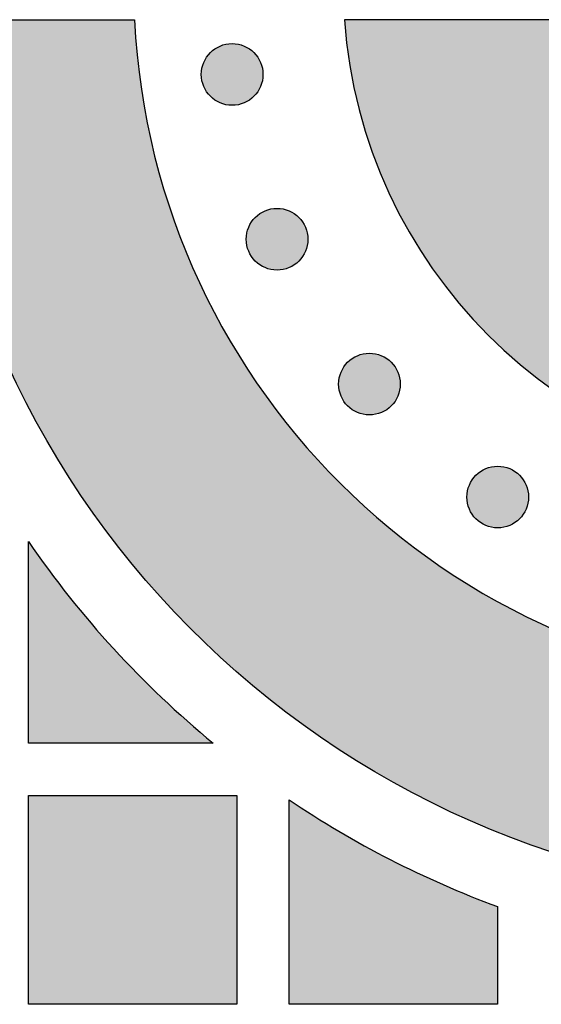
# Model space of a CAD drawing. Header units: millimetres. Extents: x -3873 to -97, y 912 to 4165.
# Tile 236 of 656: x -3058 to -3028, y 1399 to 1455. Entities that reach past the tile are written whole.
import ezdxf

# ---------------------------------------------------------------- set-up
doc = ezdxf.new("R2010")
doc.units = ezdxf.units.MM
doc.layers.add('pattern', color=7, linetype='Continuous', true_color=0x000000)

msp = doc.modelspace()

# ---------------------------------------------------------------- hatches: boundary and pattern name
at = {"layer": 'pattern'}
for points in [[(-3051.084, 1455.273), (-3051.032, 1454.398), (-3050.959, 1453.518), (-3050.867, 1452.632), (-3050.754, 1451.742), (-3050.62, 1450.847), (-3050.465, 1449.948), (-3050.289, 1449.047), (-3050.091, 1448.144), (-3049.87, 1447.239), (-3049.627, 1446.334), (-3049.362, 1445.428), (-3049.073, 1444.524), (-3048.762, 1443.621), (-3048.427, 1442.721), (-3048.069, 1441.825), (-3047.688, 1440.932), (-3047.284, 1440.045), (-3046.856, 1439.164), (-3046.406, 1438.29), (-3045.932, 1437.423), (-3045.435, 1436.566), (-3044.916, 1435.718), (-3044.375, 1434.88), (-3043.811, 1434.054), (-3043.226, 1433.239), (-3042.619, 1432.438), (-3041.991, 1431.651), (-3041.344, 1430.878), (-3040.676, 1430.121), (-3039.989, 1429.38), (-3039.283, 1428.656), (-3038.559, 1427.95), (-3037.817, 1427.262), (-3037.059, 1426.593), (-3036.285, 1425.943), (-3035.496, 1425.314), (-3034.692, 1424.705), (-3033.875, 1424.117), (-3033.044, 1423.551), (-3032.202, 1423.007), (-3031.349, 1422.485), (-3030.485, 1421.985), (-3029.613, 1421.509), (-3028.731, 1421.055), (-3027.843, 1420.625), (-3026.947, 1420.218), (-3026.046, 1419.835), (-3025.14, 1419.475), (-3024.23, 1419.139), (-3023.316, 1418.826), (-3022.401, 1418.536), (-3021.484, 1418.27), (-3020.566, 1418.027), (-3019.649, 1417.806), (-3018.733, 1417.608), (-3017.818, 1417.433), (-3016.906, 1417.28), (-3015.997, 1417.148), (-3015.092, 1417.038), (-3014.192, 1416.949), (-3013.297, 1416.88), (-3012.407, 1416.832), (-3011.525, 1416.803), (-3010.649, 1416.794), (-3009.773, 1416.803), (-3008.89, 1416.832), (-3008.001, 1416.881), (-3007.106, 1416.949), (-3006.205, 1417.039), (-3005.301, 1417.149), (-3004.392, 1417.281), (-3003.48, 1417.434), (-3002.565, 1417.61), (-3001.649, 1417.808), (-3000.731, 1418.028), (-2999.814, 1418.272), (-2998.897, 1418.538), (-2997.982, 1418.828), (-2997.068, 1419.141), (-2996.158, 1419.477), (-2995.252, 1419.837), (-2994.351, 1420.221), (-2993.456, 1420.628), (-2992.567, 1421.058), (-2991.686, 1421.512), (-2990.813, 1421.988), (-2989.949, 1422.488), (-2989.096, 1423.01), (-2988.254, 1423.554), (-2987.424, 1424.121), (-2986.607, 1424.709), (-2985.803, 1425.318), (-2985.014, 1425.947), (-2984.24, 1426.597), (-2983.482, 1427.266), (-2982.741, 1427.954), (-2982.017, 1428.661), (-2981.311, 1429.385), (-2980.624, 1430.126), (-2979.956, 1430.883), (-2979.308, 1431.656), (-2978.681, 1432.443), (-2978.074, 1433.245), (-2977.489, 1434.059), (-2976.926, 1434.885), (-2976.384, 1435.723), (-2975.865, 1436.571), (-2975.369, 1437.429), (-2974.895, 1438.296), (-2974.445, 1439.17), (-2974.017, 1440.051), (-2973.613, 1440.938), (-2973.232, 1441.831), (-2972.875, 1442.727), (-2972.54, 1443.628), (-2972.229, 1444.53), (-2971.941, 1445.435), (-2971.675, 1446.34), (-2971.432, 1447.245), (-2971.212, 1448.15), (-2971.014, 1449.054), (-2970.838, 1449.955), (-2970.683, 1450.853), (-2970.549, 1451.748), (-2970.437, 1452.639), (-2970.344, 1453.524), (-2970.272, 1454.405), (-2970.219, 1455.279), (-2958.208, 1455.28), (-2958.264, 1454.139), (-2958.345, 1452.99), (-2958.453, 1451.833), (-2958.587, 1450.67), (-2958.749, 1449.5), (-2958.939, 1448.326), (-2959.157, 1447.147), (-2959.403, 1445.966), (-2959.679, 1444.782), (-2959.984, 1443.597), (-2960.319, 1442.411), (-2960.684, 1441.227), (-2961.08, 1440.044), (-2961.505, 1438.865), (-2961.962, 1437.689), (-2962.449, 1436.519), (-2962.967, 1435.356), (-2963.515, 1434.2), (-2964.095, 1433.053), (-2964.704, 1431.916), (-2965.344, 1430.79), (-2966.013, 1429.676), (-2966.713, 1428.576), (-2967.441, 1427.491), (-2968.198, 1426.421), (-2968.983, 1425.368), (-2969.796, 1424.334), (-2970.637, 1423.318), (-2971.503, 1422.323), (-2972.395, 1421.349), (-2973.312, 1420.397), (-2974.253, 1419.468), (-2975.216, 1418.563), (-2976.203, 1417.683), (-2977.21, 1416.829), (-2978.237, 1416.001), (-2979.284, 1415.2), (-2980.349, 1414.427), (-2981.43, 1413.682), (-2982.528, 1412.966), (-2983.64, 1412.279), (-2984.766, 1411.622), (-2985.904, 1410.995), (-2987.054, 1410.399), (-2988.213, 1409.833), (-2989.381, 1409.298), (-2990.557, 1408.793), (-2991.739, 1408.32), (-2992.927, 1407.878), (-2994.119, 1407.466), (-2995.314, 1407.085), (-2996.511, 1406.735), (-2997.708, 1406.415), (-2998.905, 1406.125), (-3000.101, 1405.865), (-3001.295, 1405.635), (-3002.485, 1405.433), (-3003.671, 1405.26), (-3004.852, 1405.115), (-3006.026, 1404.998), (-3007.194, 1404.908), (-3008.354, 1404.844), (-3009.506, 1404.806), (-3010.648, 1404.794), (-3011.79, 1404.806), (-3012.941, 1404.844), (-3014.101, 1404.907), (-3015.269, 1404.997), (-3016.444, 1405.114), (-3017.625, 1405.259), (-3018.811, 1405.432), (-3020.001, 1405.633), (-3021.195, 1405.864), (-3022.39, 1406.123), (-3023.588, 1406.413), (-3024.785, 1406.733), (-3025.982, 1407.083), (-3027.177, 1407.463), (-3028.369, 1407.875), (-3029.557, 1408.317), (-3030.739, 1408.79), (-3031.915, 1409.294), (-3033.083, 1409.829), (-3034.243, 1410.395), (-3035.392, 1410.991), (-3036.531, 1411.618), (-3037.657, 1412.275), (-3038.769, 1412.961), (-3039.867, 1413.677), (-3040.948, 1414.422), (-3042.013, 1415.195), (-3043.06, 1415.995), (-3044.088, 1416.823), (-3045.095, 1417.677), (-3046.081, 1418.557), (-3047.045, 1419.462), (-3047.986, 1420.391), (-3048.903, 1421.343), (-3049.795, 1422.317), (-3050.662, 1423.312), (-3051.502, 1424.327), (-3052.315, 1425.361), (-3053.101, 1426.414), (-3053.858, 1427.483), (-3054.587, 1428.569), (-3055.286, 1429.669), (-3055.956, 1430.782), (-3056.596, 1431.908), (-3057.206, 1433.045), (-3057.785, 1434.192), (-3058.334, 1435.348), (-3058.852, 1436.511), (-3059.339, 1437.681), (-3059.796, 1438.857), (-3060.222, 1440.036), (-3060.617, 1441.219), (-3060.983, 1442.403), (-3061.318, 1443.588), (-3061.623, 1444.773), (-3061.899, 1445.957), (-3062.146, 1447.139), (-3062.364, 1448.318), (-3062.554, 1449.492), (-3062.716, 1450.661), (-3062.85, 1451.825), (-3062.958, 1452.981), (-3063.04, 1454.131), (-3063.096, 1455.272)], [(-3012.586, 1443.595), (-3012.842, 1443.635), (-3013.099, 1443.68), (-3013.356, 1443.73), (-3013.613, 1443.785), (-3013.871, 1443.846), (-3014.13, 1443.912), (-3014.388, 1443.983), (-3014.646, 1444.059), (-3014.903, 1444.141), (-3015.161, 1444.228), (-3015.417, 1444.321), (-3015.673, 1444.419), (-3015.928, 1444.523), (-3016.182, 1444.633), (-3016.434, 1444.747), (-3016.685, 1444.868), (-3016.935, 1444.993), (-3017.182, 1445.124), (-3017.428, 1445.261), (-3017.671, 1445.403), (-3017.912, 1445.55), (-3018.151, 1445.702), (-3018.387, 1445.86), (-3018.62, 1446.023), (-3018.85, 1446.191), (-3019.077, 1446.363), (-3019.3, 1446.541), (-3019.52, 1446.723), (-3019.737, 1446.911), (-3019.949, 1447.102), (-3020.158, 1447.298), (-3020.363, 1447.499), (-3020.563, 1447.703), (-3020.759, 1447.912), (-3020.951, 1448.125), (-3021.138, 1448.341), (-3021.321, 1448.561), (-3021.498, 1448.785), (-3021.671, 1449.011), (-3021.839, 1449.241), (-3022.002, 1449.474), (-3022.16, 1449.71), (-3022.312, 1449.949), (-3022.459, 1450.19), (-3022.601, 1450.433), (-3022.738, 1450.679), (-3022.869, 1450.926), (-3022.995, 1451.176), (-3023.115, 1451.427), (-3023.23, 1451.679), (-3023.339, 1451.933), (-3023.443, 1452.188), (-3023.541, 1452.444), (-3023.634, 1452.7), (-3023.721, 1452.958), (-3023.803, 1453.215), (-3023.88, 1453.473), (-3023.951, 1453.731), (-3024.017, 1453.99), (-3024.077, 1454.248), (-3024.133, 1454.505), (-3024.183, 1454.762), (-3024.228, 1455.019), (-3024.268, 1455.275), (-3038.999, 1455.273), (-3038.952, 1454.69), (-3038.892, 1454.102), (-3038.82, 1453.512), (-3038.734, 1452.92), (-3038.636, 1452.325), (-3038.524, 1451.728), (-3038.398, 1451.13), (-3038.259, 1450.531), (-3038.106, 1449.932), (-3037.939, 1449.333), (-3037.758, 1448.734), (-3037.563, 1448.136), (-3037.354, 1447.539), (-3037.13, 1446.945), (-3036.891, 1446.352), (-3036.639, 1445.763), (-3036.372, 1445.177), (-3036.091, 1444.595), (-3035.795, 1444.017), (-3035.485, 1443.444), (-3035.162, 1442.877), (-3034.824, 1442.315), (-3034.472, 1441.76), (-3034.107, 1441.212), (-3033.729, 1440.672), (-3033.337, 1440.139), (-3032.932, 1439.614), (-3032.515, 1439.099), (-3032.085, 1438.593), (-3031.644, 1438.096), (-3031.19, 1437.61), (-3030.726, 1437.134), (-3030.25, 1436.67), (-3029.763, 1436.216), (-3029.267, 1435.775), (-3028.761, 1435.345), (-3028.245, 1434.928), (-3027.721, 1434.523), (-3027.188, 1434.132), (-3026.647, 1433.753), (-3026.099, 1433.388), (-3025.544, 1433.037), (-3024.982, 1432.699), (-3024.415, 1432.376), (-3023.842, 1432.066), (-3023.264, 1431.77), (-3022.682, 1431.489), (-3022.096, 1431.222), (-3021.506, 1430.97), (-3020.914, 1430.732), (-3020.319, 1430.508), (-3019.723, 1430.299), (-3019.125, 1430.103), (-3018.526, 1429.922), (-3017.926, 1429.756), (-3017.327, 1429.603), (-3016.728, 1429.464), (-3016.13, 1429.338), (-3015.534, 1429.227), (-3014.939, 1429.128), (-3014.346, 1429.043), (-3013.756, 1428.971), (-3013.169, 1428.911), (-3012.585, 1428.864)], [(-3046.72, 1450.878), (-3046.692, 1450.85), (-3046.663, 1450.823), (-3046.633, 1450.796), (-3046.602, 1450.77), (-3046.571, 1450.744), (-3046.538, 1450.719), (-3046.505, 1450.694), (-3046.471, 1450.67), (-3046.436, 1450.647), (-3046.4, 1450.624), (-3046.364, 1450.602), (-3046.326, 1450.581), (-3046.288, 1450.56), (-3046.25, 1450.541), (-3046.21, 1450.522), (-3046.17, 1450.504), (-3046.129, 1450.487), (-3046.088, 1450.471), (-3046.046, 1450.456), (-3046.004, 1450.442), (-3045.961, 1450.428), (-3045.917, 1450.416), (-3045.873, 1450.405), (-3045.829, 1450.396), (-3045.784, 1450.387), (-3045.739, 1450.379), (-3045.694, 1450.373), (-3045.649, 1450.367), (-3045.603, 1450.363), (-3045.557, 1450.36), (-3045.511, 1450.359), (-3045.465, 1450.358), (-3045.419, 1450.359), (-3045.374, 1450.36), (-3045.328, 1450.363), (-3045.282, 1450.367), (-3045.237, 1450.373), (-3045.191, 1450.379), (-3045.146, 1450.387), (-3045.102, 1450.396), (-3045.057, 1450.406), (-3045.014, 1450.417), (-3044.97, 1450.429), (-3044.927, 1450.442), (-3044.885, 1450.456), (-3044.843, 1450.471), (-3044.801, 1450.487), (-3044.761, 1450.504), (-3044.721, 1450.522), (-3044.681, 1450.541), (-3044.642, 1450.56), (-3044.604, 1450.581), (-3044.567, 1450.602), (-3044.531, 1450.624), (-3044.495, 1450.647), (-3044.46, 1450.67), (-3044.426, 1450.694), (-3044.393, 1450.719), (-3044.36, 1450.744), (-3044.329, 1450.77), (-3044.298, 1450.796), (-3044.268, 1450.823), (-3044.239, 1450.85), (-3044.211, 1450.878), (-3044.183, 1450.906), (-3044.156, 1450.935), (-3044.129, 1450.965), (-3044.103, 1450.996), (-3044.077, 1451.027), (-3044.052, 1451.06), (-3044.027, 1451.093), (-3044.003, 1451.127), (-3043.98, 1451.162), (-3043.957, 1451.198), (-3043.935, 1451.234), (-3043.914, 1451.271), (-3043.894, 1451.309), (-3043.874, 1451.348), (-3043.855, 1451.388), (-3043.837, 1451.428), (-3043.82, 1451.468), (-3043.804, 1451.51), (-3043.789, 1451.552), (-3043.775, 1451.594), (-3043.762, 1451.637), (-3043.75, 1451.681), (-3043.739, 1451.725), (-3043.729, 1451.769), (-3043.72, 1451.814), (-3043.712, 1451.858), (-3043.706, 1451.904), (-3043.701, 1451.949), (-3043.697, 1451.995), (-3043.694, 1452.041), (-3043.692, 1452.087), (-3043.691, 1452.132), (-3043.692, 1452.178), (-3043.694, 1452.224), (-3043.697, 1452.27), (-3043.701, 1452.316), (-3043.706, 1452.361), (-3043.712, 1452.406), (-3043.72, 1452.451), (-3043.729, 1452.496), (-3043.739, 1452.54), (-3043.75, 1452.584), (-3043.762, 1452.628), (-3043.775, 1452.671), (-3043.789, 1452.713), (-3043.804, 1452.755), (-3043.82, 1452.796), (-3043.837, 1452.837), (-3043.855, 1452.877), (-3043.874, 1452.917), (-3043.894, 1452.955), (-3043.914, 1452.993), (-3043.935, 1453.031), (-3043.957, 1453.067), (-3043.98, 1453.103), (-3044.004, 1453.138), (-3044.028, 1453.172), (-3044.052, 1453.205), (-3044.078, 1453.238), (-3044.103, 1453.269), (-3044.13, 1453.3), (-3044.156, 1453.33), (-3044.183, 1453.359), (-3044.211, 1453.387), (-3044.239, 1453.415), (-3044.268, 1453.442), (-3044.298, 1453.468), (-3044.329, 1453.495), (-3044.36, 1453.52), (-3044.393, 1453.546), (-3044.426, 1453.57), (-3044.46, 1453.594), (-3044.495, 1453.618), (-3044.531, 1453.64), (-3044.567, 1453.662), (-3044.605, 1453.684), (-3044.643, 1453.704), (-3044.681, 1453.724), (-3044.721, 1453.743), (-3044.761, 1453.761), (-3044.802, 1453.778), (-3044.843, 1453.794), (-3044.885, 1453.809), (-3044.927, 1453.823), (-3044.97, 1453.836), (-3045.014, 1453.848), (-3045.058, 1453.859), (-3045.102, 1453.869), (-3045.147, 1453.878), (-3045.192, 1453.885), (-3045.237, 1453.892), (-3045.282, 1453.897), (-3045.328, 1453.901), (-3045.374, 1453.904), (-3045.42, 1453.906), (-3045.466, 1453.907), (-3045.512, 1453.906), (-3045.557, 1453.904), (-3045.603, 1453.901), (-3045.649, 1453.897), (-3045.694, 1453.892), (-3045.74, 1453.885), (-3045.785, 1453.878), (-3045.829, 1453.869), (-3045.873, 1453.859), (-3045.917, 1453.848), (-3045.961, 1453.836), (-3046.004, 1453.823), (-3046.046, 1453.809), (-3046.088, 1453.794), (-3046.13, 1453.778), (-3046.17, 1453.761), (-3046.21, 1453.743), (-3046.25, 1453.724), (-3046.289, 1453.704), (-3046.327, 1453.684), (-3046.364, 1453.662), (-3046.4, 1453.64), (-3046.436, 1453.618), (-3046.471, 1453.594), (-3046.505, 1453.57), (-3046.538, 1453.545), (-3046.571, 1453.52), (-3046.602, 1453.494), (-3046.633, 1453.468), (-3046.663, 1453.441), (-3046.692, 1453.414), (-3046.72, 1453.387), (-3046.748, 1453.359), (-3046.775, 1453.33), (-3046.802, 1453.3), (-3046.828, 1453.269), (-3046.854, 1453.237), (-3046.879, 1453.205), (-3046.903, 1453.172), (-3046.928, 1453.138), (-3046.951, 1453.103), (-3046.974, 1453.067), (-3046.996, 1453.03), (-3047.017, 1452.993), (-3047.037, 1452.955), (-3047.057, 1452.916), (-3047.076, 1452.877), (-3047.094, 1452.837), (-3047.111, 1452.796), (-3047.127, 1452.755), (-3047.142, 1452.713), (-3047.156, 1452.67), (-3047.169, 1452.627), (-3047.181, 1452.584), (-3047.192, 1452.54), (-3047.202, 1452.496), (-3047.211, 1452.451), (-3047.219, 1452.406), (-3047.225, 1452.361), (-3047.23, 1452.315), (-3047.234, 1452.27), (-3047.237, 1452.224), (-3047.239, 1452.178), (-3047.24, 1452.132), (-3047.239, 1452.086), (-3047.237, 1452.04), (-3047.234, 1451.995), (-3047.23, 1451.949), (-3047.225, 1451.903), (-3047.218, 1451.858), (-3047.211, 1451.813), (-3047.202, 1451.769), (-3047.192, 1451.724), (-3047.181, 1451.68), (-3047.169, 1451.637), (-3047.156, 1451.594), (-3047.142, 1451.551), (-3047.127, 1451.51), (-3047.111, 1451.468), (-3047.094, 1451.427), (-3047.076, 1451.387), (-3047.057, 1451.348), (-3047.037, 1451.309), (-3047.017, 1451.271), (-3046.996, 1451.234), (-3046.974, 1451.197), (-3046.951, 1451.162), (-3046.927, 1451.127), (-3046.903, 1451.093), (-3046.879, 1451.059), (-3046.853, 1451.027), (-3046.828, 1450.995), (-3046.801, 1450.965), (-3046.775, 1450.935), (-3046.748, 1450.906)], [(-3044.133, 1441.403), (-3044.105, 1441.375), (-3044.076, 1441.348), (-3044.046, 1441.322), (-3044.015, 1441.295), (-3043.984, 1441.27), (-3043.951, 1441.244), (-3043.918, 1441.22), (-3043.884, 1441.196), (-3043.849, 1441.172), (-3043.813, 1441.149), (-3043.777, 1441.127), (-3043.74, 1441.106), (-3043.702, 1441.086), (-3043.663, 1441.066), (-3043.623, 1441.047), (-3043.583, 1441.029), (-3043.543, 1441.012), (-3043.501, 1440.996), (-3043.459, 1440.981), (-3043.417, 1440.967), (-3043.374, 1440.954), (-3043.33, 1440.942), (-3043.287, 1440.931), (-3043.242, 1440.921), (-3043.198, 1440.912), (-3043.153, 1440.905), (-3043.107, 1440.898), (-3043.062, 1440.893), (-3043.016, 1440.889), (-3042.97, 1440.886), (-3042.925, 1440.884), (-3042.879, 1440.883), (-3042.833, 1440.884), (-3042.787, 1440.886), (-3042.741, 1440.889), (-3042.695, 1440.893), (-3042.65, 1440.898), (-3042.605, 1440.905), (-3042.56, 1440.912), (-3042.515, 1440.921), (-3042.471, 1440.931), (-3042.427, 1440.942), (-3042.383, 1440.954), (-3042.34, 1440.967), (-3042.298, 1440.981), (-3042.256, 1440.996), (-3042.215, 1441.012), (-3042.174, 1441.029), (-3042.134, 1441.047), (-3042.094, 1441.066), (-3042.056, 1441.086), (-3042.018, 1441.106), (-3041.98, 1441.128), (-3041.944, 1441.15), (-3041.908, 1441.172), (-3041.873, 1441.196), (-3041.839, 1441.22), (-3041.806, 1441.244), (-3041.773, 1441.27), (-3041.742, 1441.295), (-3041.711, 1441.322), (-3041.681, 1441.348), (-3041.652, 1441.376), (-3041.624, 1441.403), (-3041.597, 1441.431), (-3041.569, 1441.46), (-3041.543, 1441.49), (-3041.516, 1441.521), (-3041.491, 1441.553), (-3041.465, 1441.585), (-3041.441, 1441.618), (-3041.417, 1441.652), (-3041.393, 1441.687), (-3041.371, 1441.723), (-3041.349, 1441.76), (-3041.327, 1441.797), (-3041.307, 1441.835), (-3041.287, 1441.874), (-3041.268, 1441.913), (-3041.25, 1441.953), (-3041.233, 1441.994), (-3041.217, 1442.035), (-3041.202, 1442.077), (-3041.188, 1442.12), (-3041.175, 1442.163), (-3041.163, 1442.206), (-3041.152, 1442.25), (-3041.142, 1442.294), (-3041.133, 1442.339), (-3041.126, 1442.384), (-3041.119, 1442.429), (-3041.114, 1442.475), (-3041.11, 1442.52), (-3041.107, 1442.566), (-3041.105, 1442.612), (-3041.104, 1442.658), (-3041.105, 1442.704), (-3041.107, 1442.75), (-3041.11, 1442.795), (-3041.114, 1442.841), (-3041.119, 1442.887), (-3041.126, 1442.932), (-3041.133, 1442.977), (-3041.142, 1443.021), (-3041.152, 1443.066), (-3041.163, 1443.11), (-3041.175, 1443.153), (-3041.188, 1443.196), (-3041.202, 1443.239), (-3041.217, 1443.28), (-3041.233, 1443.322), (-3041.25, 1443.363), (-3041.268, 1443.403), (-3041.287, 1443.442), (-3041.307, 1443.481), (-3041.327, 1443.519), (-3041.349, 1443.556), (-3041.371, 1443.593), (-3041.393, 1443.628), (-3041.417, 1443.663), (-3041.441, 1443.697), (-3041.466, 1443.731), (-3041.491, 1443.763), (-3041.517, 1443.795), (-3041.543, 1443.825), (-3041.57, 1443.855), (-3041.597, 1443.884), (-3041.624, 1443.912), (-3041.652, 1443.94), (-3041.681, 1443.967), (-3041.711, 1443.994), (-3041.742, 1444.02), (-3041.774, 1444.046), (-3041.806, 1444.071), (-3041.839, 1444.096), (-3041.874, 1444.12), (-3041.908, 1444.143), (-3041.944, 1444.166), (-3041.981, 1444.188), (-3042.018, 1444.209), (-3042.056, 1444.23), (-3042.095, 1444.249), (-3042.134, 1444.268), (-3042.174, 1444.286), (-3042.215, 1444.303), (-3042.256, 1444.319), (-3042.298, 1444.334), (-3042.341, 1444.348), (-3042.384, 1444.361), (-3042.427, 1444.374), (-3042.471, 1444.384), (-3042.515, 1444.394), (-3042.56, 1444.403), (-3042.605, 1444.411), (-3042.65, 1444.417), (-3042.696, 1444.422), (-3042.741, 1444.427), (-3042.787, 1444.43), (-3042.833, 1444.431), (-3042.879, 1444.432), (-3042.925, 1444.431), (-3042.971, 1444.43), (-3043.017, 1444.427), (-3043.062, 1444.422), (-3043.108, 1444.417), (-3043.153, 1444.411), (-3043.198, 1444.403), (-3043.242, 1444.394), (-3043.287, 1444.384), (-3043.331, 1444.373), (-3043.374, 1444.361), (-3043.417, 1444.348), (-3043.46, 1444.334), (-3043.502, 1444.319), (-3043.543, 1444.303), (-3043.584, 1444.286), (-3043.624, 1444.268), (-3043.663, 1444.249), (-3043.702, 1444.23), (-3043.74, 1444.209), (-3043.777, 1444.188), (-3043.814, 1444.166), (-3043.849, 1444.143), (-3043.884, 1444.12), (-3043.918, 1444.096), (-3043.952, 1444.071), (-3043.984, 1444.046), (-3044.016, 1444.02), (-3044.046, 1443.994), (-3044.076, 1443.967), (-3044.105, 1443.94), (-3044.133, 1443.912), (-3044.161, 1443.884), (-3044.188, 1443.855), (-3044.215, 1443.825), (-3044.241, 1443.794), (-3044.267, 1443.763), (-3044.292, 1443.73), (-3044.317, 1443.697), (-3044.341, 1443.663), (-3044.364, 1443.628), (-3044.387, 1443.592), (-3044.409, 1443.556), (-3044.43, 1443.519), (-3044.451, 1443.481), (-3044.47, 1443.442), (-3044.489, 1443.402), (-3044.507, 1443.362), (-3044.524, 1443.322), (-3044.54, 1443.28), (-3044.555, 1443.238), (-3044.57, 1443.196), (-3044.583, 1443.153), (-3044.595, 1443.109), (-3044.606, 1443.065), (-3044.615, 1443.021), (-3044.624, 1442.976), (-3044.632, 1442.931), (-3044.638, 1442.886), (-3044.644, 1442.841), (-3044.648, 1442.795), (-3044.651, 1442.749), (-3044.652, 1442.703), (-3044.653, 1442.658), (-3044.652, 1442.612), (-3044.651, 1442.566), (-3044.648, 1442.52), (-3044.644, 1442.474), (-3044.638, 1442.429), (-3044.632, 1442.384), (-3044.624, 1442.339), (-3044.615, 1442.294), (-3044.606, 1442.25), (-3044.595, 1442.206), (-3044.583, 1442.162), (-3044.569, 1442.119), (-3044.555, 1442.077), (-3044.54, 1442.035), (-3044.524, 1441.994), (-3044.507, 1441.953), (-3044.489, 1441.913), (-3044.47, 1441.873), (-3044.451, 1441.835), (-3044.43, 1441.797), (-3044.409, 1441.759), (-3044.387, 1441.723), (-3044.364, 1441.687), (-3044.341, 1441.652), (-3044.317, 1441.618), (-3044.292, 1441.585), (-3044.267, 1441.552), (-3044.241, 1441.521), (-3044.215, 1441.49), (-3044.188, 1441.46), (-3044.161, 1441.431)], [(-3038.817, 1433.071), (-3038.789, 1433.043), (-3038.76, 1433.016), (-3038.73, 1432.989), (-3038.7, 1432.963), (-3038.668, 1432.937), (-3038.635, 1432.912), (-3038.602, 1432.888), (-3038.568, 1432.863), (-3038.533, 1432.84), (-3038.497, 1432.817), (-3038.461, 1432.795), (-3038.424, 1432.774), (-3038.386, 1432.754), (-3038.347, 1432.734), (-3038.308, 1432.715), (-3038.267, 1432.697), (-3038.227, 1432.68), (-3038.185, 1432.664), (-3038.143, 1432.649), (-3038.101, 1432.635), (-3038.058, 1432.622), (-3038.014, 1432.61), (-3037.971, 1432.599), (-3037.926, 1432.589), (-3037.882, 1432.58), (-3037.837, 1432.572), (-3037.791, 1432.566), (-3037.746, 1432.561), (-3037.7, 1432.557), (-3037.654, 1432.554), (-3037.609, 1432.552), (-3037.563, 1432.551), (-3037.517, 1432.552), (-3037.471, 1432.554), (-3037.425, 1432.557), (-3037.379, 1432.561), (-3037.334, 1432.566), (-3037.289, 1432.573), (-3037.244, 1432.58), (-3037.199, 1432.589), (-3037.155, 1432.599), (-3037.111, 1432.61), (-3037.067, 1432.622), (-3037.024, 1432.635), (-3036.982, 1432.649), (-3036.94, 1432.664), (-3036.899, 1432.68), (-3036.858, 1432.697), (-3036.818, 1432.715), (-3036.778, 1432.734), (-3036.74, 1432.754), (-3036.702, 1432.774), (-3036.664, 1432.795), (-3036.628, 1432.817), (-3036.592, 1432.84), (-3036.557, 1432.864), (-3036.523, 1432.888), (-3036.49, 1432.912), (-3036.458, 1432.938), (-3036.426, 1432.963), (-3036.395, 1432.99), (-3036.365, 1433.016), (-3036.336, 1433.043), (-3036.308, 1433.071), (-3036.281, 1433.099), (-3036.253, 1433.128), (-3036.227, 1433.158), (-3036.2, 1433.189), (-3036.175, 1433.22), (-3036.149, 1433.253), (-3036.125, 1433.286), (-3036.101, 1433.32), (-3036.077, 1433.355), (-3036.055, 1433.391), (-3036.033, 1433.427), (-3036.011, 1433.465), (-3035.991, 1433.503), (-3035.971, 1433.541), (-3035.952, 1433.581), (-3035.934, 1433.621), (-3035.917, 1433.662), (-3035.901, 1433.703), (-3035.886, 1433.745), (-3035.872, 1433.787), (-3035.859, 1433.83), (-3035.847, 1433.874), (-3035.836, 1433.918), (-3035.826, 1433.962), (-3035.817, 1434.007), (-3035.81, 1434.052), (-3035.803, 1434.097), (-3035.798, 1434.142), (-3035.794, 1434.188), (-3035.791, 1434.234), (-3035.789, 1434.28), (-3035.789, 1434.326), (-3035.789, 1434.372), (-3035.791, 1434.417), (-3035.794, 1434.463), (-3035.798, 1434.509), (-3035.803, 1434.554), (-3035.81, 1434.6), (-3035.817, 1434.645), (-3035.826, 1434.689), (-3035.836, 1434.734), (-3035.847, 1434.777), (-3035.859, 1434.821), (-3035.872, 1434.864), (-3035.886, 1434.906), (-3035.901, 1434.948), (-3035.918, 1434.99), (-3035.935, 1435.03), (-3035.952, 1435.07), (-3035.971, 1435.11), (-3035.991, 1435.149), (-3036.011, 1435.187), (-3036.033, 1435.224), (-3036.055, 1435.26), (-3036.078, 1435.296), (-3036.101, 1435.331), (-3036.125, 1435.365), (-3036.15, 1435.398), (-3036.175, 1435.431), (-3036.201, 1435.462), (-3036.227, 1435.493), (-3036.254, 1435.523), (-3036.281, 1435.552), (-3036.308, 1435.58), (-3036.336, 1435.608), (-3036.365, 1435.635), (-3036.395, 1435.662), (-3036.426, 1435.688), (-3036.458, 1435.714), (-3036.49, 1435.739), (-3036.523, 1435.764), (-3036.558, 1435.788), (-3036.592, 1435.811), (-3036.628, 1435.834), (-3036.665, 1435.856), (-3036.702, 1435.877), (-3036.74, 1435.897), (-3036.779, 1435.917), (-3036.818, 1435.936), (-3036.858, 1435.954), (-3036.899, 1435.971), (-3036.94, 1435.987), (-3036.982, 1436.002), (-3037.025, 1436.016), (-3037.068, 1436.029), (-3037.111, 1436.041), (-3037.155, 1436.052), (-3037.199, 1436.062), (-3037.244, 1436.071), (-3037.289, 1436.079), (-3037.334, 1436.085), (-3037.38, 1436.09), (-3037.425, 1436.094), (-3037.471, 1436.097), (-3037.517, 1436.099), (-3037.563, 1436.1), (-3037.609, 1436.099), (-3037.655, 1436.097), (-3037.701, 1436.094), (-3037.746, 1436.09), (-3037.792, 1436.085), (-3037.837, 1436.079), (-3037.882, 1436.071), (-3037.927, 1436.062), (-3037.971, 1436.052), (-3038.015, 1436.041), (-3038.058, 1436.029), (-3038.101, 1436.016), (-3038.144, 1436.002), (-3038.186, 1435.987), (-3038.227, 1435.971), (-3038.268, 1435.954), (-3038.308, 1435.936), (-3038.347, 1435.917), (-3038.386, 1435.897), (-3038.424, 1435.877), (-3038.461, 1435.856), (-3038.498, 1435.834), (-3038.533, 1435.811), (-3038.568, 1435.787), (-3038.602, 1435.763), (-3038.636, 1435.739), (-3038.668, 1435.713), (-3038.7, 1435.688), (-3038.73, 1435.661), (-3038.76, 1435.635), (-3038.789, 1435.608), (-3038.818, 1435.58), (-3038.845, 1435.552), (-3038.872, 1435.523), (-3038.899, 1435.493), (-3038.925, 1435.462), (-3038.951, 1435.431), (-3038.976, 1435.398), (-3039.001, 1435.365), (-3039.025, 1435.331), (-3039.048, 1435.296), (-3039.071, 1435.26), (-3039.093, 1435.224), (-3039.114, 1435.186), (-3039.135, 1435.148), (-3039.154, 1435.11), (-3039.173, 1435.07), (-3039.191, 1435.03), (-3039.208, 1434.989), (-3039.224, 1434.948), (-3039.239, 1434.906), (-3039.254, 1434.864), (-3039.267, 1434.821), (-3039.279, 1434.777), (-3039.29, 1434.733), (-3039.3, 1434.689), (-3039.308, 1434.644), (-3039.316, 1434.599), (-3039.322, 1434.554), (-3039.328, 1434.509), (-3039.332, 1434.463), (-3039.335, 1434.417), (-3039.337, 1434.371), (-3039.337, 1434.325), (-3039.337, 1434.279), (-3039.335, 1434.234), (-3039.332, 1434.188), (-3039.328, 1434.142), (-3039.322, 1434.097), (-3039.316, 1434.051), (-3039.308, 1434.006), (-3039.299, 1433.962), (-3039.29, 1433.918), (-3039.279, 1433.874), (-3039.267, 1433.83), (-3039.253, 1433.787), (-3039.239, 1433.745), (-3039.224, 1433.703), (-3039.208, 1433.661), (-3039.191, 1433.621), (-3039.173, 1433.581), (-3039.154, 1433.541), (-3039.135, 1433.502), (-3039.114, 1433.464), (-3039.093, 1433.427), (-3039.071, 1433.391), (-3039.048, 1433.355), (-3039.025, 1433.32), (-3039.001, 1433.286), (-3038.976, 1433.253), (-3038.951, 1433.22), (-3038.925, 1433.189), (-3038.899, 1433.158), (-3038.872, 1433.128), (-3038.845, 1433.099)], [(-3031.432, 1426.574), (-3031.404, 1426.547), (-3031.375, 1426.519), (-3031.345, 1426.493), (-3031.314, 1426.467), (-3031.283, 1426.441), (-3031.25, 1426.416), (-3031.217, 1426.391), (-3031.183, 1426.367), (-3031.148, 1426.343), (-3031.112, 1426.321), (-3031.076, 1426.299), (-3031.038, 1426.277), (-3031, 1426.257), (-3030.962, 1426.237), (-3030.922, 1426.218), (-3030.882, 1426.2), (-3030.841, 1426.183), (-3030.8, 1426.167), (-3030.758, 1426.152), (-3030.716, 1426.138), (-3030.673, 1426.125), (-3030.629, 1426.113), (-3030.585, 1426.102), (-3030.541, 1426.092), (-3030.496, 1426.083), (-3030.451, 1426.076), (-3030.406, 1426.069), (-3030.361, 1426.064), (-3030.315, 1426.06), (-3030.269, 1426.057), (-3030.223, 1426.055), (-3030.177, 1426.055), (-3030.132, 1426.055), (-3030.086, 1426.057), (-3030.04, 1426.06), (-3029.994, 1426.064), (-3029.949, 1426.069), (-3029.904, 1426.076), (-3029.859, 1426.084), (-3029.814, 1426.092), (-3029.77, 1426.102), (-3029.726, 1426.113), (-3029.682, 1426.125), (-3029.639, 1426.138), (-3029.597, 1426.152), (-3029.555, 1426.167), (-3029.514, 1426.184), (-3029.473, 1426.201), (-3029.433, 1426.219), (-3029.393, 1426.237), (-3029.355, 1426.257), (-3029.317, 1426.278), (-3029.279, 1426.299), (-3029.243, 1426.321), (-3029.207, 1426.344), (-3029.172, 1426.367), (-3029.138, 1426.391), (-3029.105, 1426.416), (-3029.072, 1426.441), (-3029.041, 1426.467), (-3029.01, 1426.493), (-3028.98, 1426.52), (-3028.951, 1426.547), (-3028.923, 1426.574), (-3028.895, 1426.603), (-3028.868, 1426.632), (-3028.842, 1426.661), (-3028.815, 1426.692), (-3028.79, 1426.724), (-3028.764, 1426.756), (-3028.74, 1426.79), (-3028.716, 1426.824), (-3028.692, 1426.859), (-3028.669, 1426.894), (-3028.647, 1426.931), (-3028.626, 1426.968), (-3028.606, 1427.006), (-3028.586, 1427.045), (-3028.567, 1427.084), (-3028.549, 1427.124), (-3028.532, 1427.165), (-3028.516, 1427.206), (-3028.501, 1427.248), (-3028.487, 1427.291), (-3028.474, 1427.334), (-3028.462, 1427.377), (-3028.451, 1427.421), (-3028.441, 1427.465), (-3028.432, 1427.51), (-3028.425, 1427.555), (-3028.418, 1427.6), (-3028.413, 1427.646), (-3028.409, 1427.691), (-3028.406, 1427.737), (-3028.404, 1427.783), (-3028.403, 1427.829), (-3028.404, 1427.875), (-3028.406, 1427.921), (-3028.409, 1427.967), (-3028.413, 1428.012), (-3028.418, 1428.058), (-3028.425, 1428.103), (-3028.432, 1428.148), (-3028.441, 1428.193), (-3028.451, 1428.237), (-3028.462, 1428.281), (-3028.474, 1428.324), (-3028.487, 1428.367), (-3028.501, 1428.41), (-3028.516, 1428.452), (-3028.532, 1428.493), (-3028.549, 1428.534), (-3028.567, 1428.574), (-3028.586, 1428.613), (-3028.606, 1428.652), (-3028.626, 1428.69), (-3028.648, 1428.727), (-3028.67, 1428.764), (-3028.692, 1428.799), (-3028.716, 1428.834), (-3028.74, 1428.868), (-3028.764, 1428.902), (-3028.79, 1428.934), (-3028.815, 1428.966), (-3028.842, 1428.997), (-3028.868, 1429.026), (-3028.896, 1429.055), (-3028.923, 1429.084), (-3028.951, 1429.111), (-3028.98, 1429.138), (-3029.01, 1429.165), (-3029.041, 1429.191), (-3029.073, 1429.217), (-3029.105, 1429.242), (-3029.138, 1429.267), (-3029.172, 1429.291), (-3029.207, 1429.314), (-3029.243, 1429.337), (-3029.28, 1429.359), (-3029.317, 1429.38), (-3029.355, 1429.401), (-3029.394, 1429.421), (-3029.433, 1429.439), (-3029.473, 1429.457), (-3029.514, 1429.474), (-3029.555, 1429.49), (-3029.597, 1429.506), (-3029.64, 1429.52), (-3029.683, 1429.533), (-3029.726, 1429.545), (-3029.77, 1429.556), (-3029.814, 1429.566), (-3029.859, 1429.574), (-3029.904, 1429.582), (-3029.949, 1429.588), (-3029.995, 1429.594), (-3030.04, 1429.598), (-3030.086, 1429.601), (-3030.132, 1429.603), (-3030.178, 1429.603), (-3030.224, 1429.603), (-3030.27, 1429.601), (-3030.315, 1429.598), (-3030.361, 1429.594), (-3030.406, 1429.588), (-3030.452, 1429.582), (-3030.497, 1429.574), (-3030.541, 1429.566), (-3030.586, 1429.556), (-3030.63, 1429.545), (-3030.673, 1429.533), (-3030.716, 1429.52), (-3030.758, 1429.505), (-3030.8, 1429.49), (-3030.842, 1429.474), (-3030.882, 1429.457), (-3030.923, 1429.439), (-3030.962, 1429.42), (-3031.001, 1429.401), (-3031.039, 1429.38), (-3031.076, 1429.359), (-3031.112, 1429.337), (-3031.148, 1429.314), (-3031.183, 1429.291), (-3031.217, 1429.267), (-3031.251, 1429.242), (-3031.283, 1429.217), (-3031.315, 1429.191), (-3031.345, 1429.165), (-3031.375, 1429.138), (-3031.404, 1429.111), (-3031.432, 1429.083), (-3031.46, 1429.055), (-3031.487, 1429.026), (-3031.514, 1428.996), (-3031.54, 1428.966), (-3031.566, 1428.934), (-3031.591, 1428.902), (-3031.616, 1428.868), (-3031.64, 1428.834), (-3031.663, 1428.799), (-3031.686, 1428.764), (-3031.708, 1428.727), (-3031.729, 1428.69), (-3031.75, 1428.652), (-3031.769, 1428.613), (-3031.788, 1428.574), (-3031.806, 1428.533), (-3031.823, 1428.493), (-3031.839, 1428.451), (-3031.854, 1428.409), (-3031.868, 1428.367), (-3031.881, 1428.324), (-3031.893, 1428.281), (-3031.904, 1428.237), (-3031.914, 1428.192), (-3031.923, 1428.148), (-3031.931, 1428.103), (-3031.937, 1428.057), (-3031.942, 1428.012), (-3031.947, 1427.966), (-3031.95, 1427.921), (-3031.951, 1427.875), (-3031.952, 1427.829), (-3031.951, 1427.783), (-3031.95, 1427.737), (-3031.947, 1427.691), (-3031.942, 1427.646), (-3031.937, 1427.6), (-3031.931, 1427.555), (-3031.923, 1427.51), (-3031.914, 1427.465), (-3031.904, 1427.421), (-3031.893, 1427.377), (-3031.881, 1427.334), (-3031.868, 1427.291), (-3031.854, 1427.248), (-3031.839, 1427.206), (-3031.823, 1427.165), (-3031.806, 1427.124), (-3031.788, 1427.084), (-3031.769, 1427.045), (-3031.749, 1427.006), (-3031.729, 1426.968), (-3031.708, 1426.931), (-3031.686, 1426.894), (-3031.663, 1426.858), (-3031.64, 1426.823), (-3031.615, 1426.789), (-3031.591, 1426.756), (-3031.566, 1426.724), (-3031.54, 1426.692), (-3031.514, 1426.661), (-3031.487, 1426.631), (-3031.46, 1426.602)], [(-3046.557, 1413.675), (-3057.19, 1413.674), (-3057.19, 1425.27), (-3056.047, 1423.667), (-3055.453, 1422.88), (-3054.846, 1422.103), (-3054.224, 1421.336), (-3053.589, 1420.58), (-3052.941, 1419.834), (-3052.279, 1419.1), (-3051.605, 1418.378), (-3050.919, 1417.667), (-3050.22, 1416.969), (-3049.509, 1416.284), (-3048.788, 1415.612), (-3048.055, 1414.952)], [(-3045.189, 1410.675), (-3045.188, 1398.675), (-3057.188, 1398.674), (-3057.189, 1410.674)], [(-3042.189, 1410.418), (-3040.776, 1409.498), (-3039.335, 1408.619), (-3037.866, 1407.782), (-3036.373, 1406.99), (-3034.856, 1406.243), (-3033.319, 1405.542), (-3031.762, 1404.887), (-3030.189, 1404.28), (-3030.189, 1398.676), (-3042.188, 1398.675)]]:
    msp.add_hatch(color=256, dxfattribs=at).paths.add_polyline_path(points, flags=0)

# ---------------------------------------------------------------- linework, layer by layer
for p, q in [((-3063.096, 1455.272), (-3051.084, 1455.273)), ((-3024.268, 1455.275), (-3038.999, 1455.273))]:
    msp.add_line(p, q, dxfattribs=at)
for points in [[(-3046.557, 1413.675), (-3057.19, 1413.674), (-3057.19, 1425.27)], [(-3030.189, 1404.28), (-3030.189, 1398.676), (-3042.188, 1398.675), (-3042.189, 1410.418)]]:
    msp.add_lwpolyline(points, dxfattribs=at)
msp.add_lwpolyline([(-3045.189, 1410.675), (-3045.188, 1398.675), (-3057.188, 1398.674), (-3057.189, 1410.674)], close=True, dxfattribs=at)
for centre in [(-3045.465, 1452.132), (-3042.879, 1442.658), (-3037.563, 1434.326), (-3030.178, 1427.829)]:
    msp.add_circle(centre, 1.774, dxfattribs=at)
at = {"layer": 'pattern', "extrusion": (0, 0, -1)}
msp.add_arc((3010.652, 1457.276), 52.482, 182.1793, 357.8114, dxfattribs=at)
at = {"layer": 'pattern'}
for centre, radius, start, end in [((-3010.652, 1457.276), 40.482, 182.8365, 357.1728), ((-3010.587, 1457.276), 28.482, 184.0313, 265.9781), ((-3328.434, 1457.006), 387.7, 319.28107, 359.74518), ((-3010.652, 1457.276), 56.482, 214.5176, 230.529), ((-3010.652, 1457.276), 56.482, 236.0577, 249.7634)]:
    msp.add_arc(centre, radius, start, end, dxfattribs=at)

doc.saveas('drawing.dxf')
